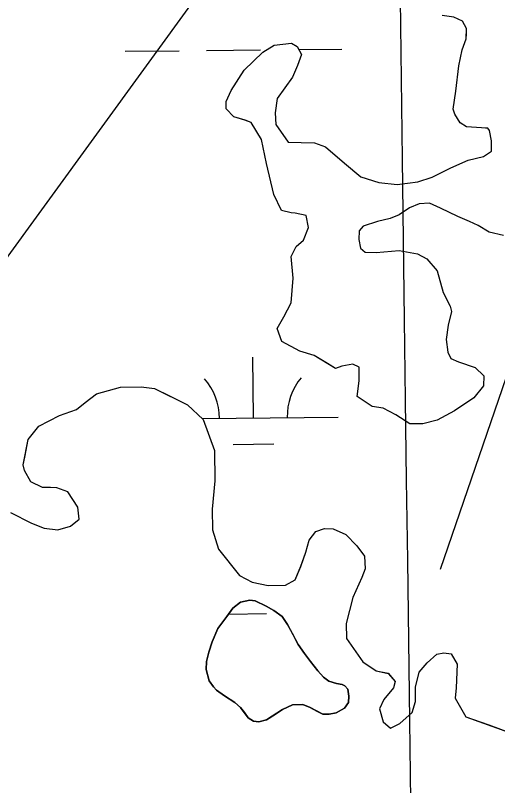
# Model space of a CAD drawing. Extents: x 3734862 to 3772949, y 391520 to 417239.
# Drawn here: x 3746580.6 to 3746865.2, y 412018.8 to 412473.5 of the extents above; entities that cross this region are included whole.
import ezdxf

# ---------------------------------------------------------------- set-up
doc = ezdxf.new("R2010")
doc.units = 0
for name, color, linetype in [('V-GRID-MAJR', 7, 'Continuous'), ('V-TOPO-SHOR', 7, 'Continuous'), ('V-WETL-SWMP', 7, 'Continuous')]:
    doc.layers.add(name, color=color, linetype=linetype)

msp = doc.modelspace()

# ---------------------------------------------------------------- linework, layer by layer
at = {"layer": 'V-GRID-MAJR'}
msp.add_spline([(3747006.7490000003, 396956.275), (3746929.2090000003, 403013.981), (3746851.637, 409074.29000000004), (3746774.0640000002, 415134.602), (3746774.031, 415137.2)], degree=3, dxfattribs=at)
at = {"layer": 'V-TOPO-SHOR'}
msp.add_line((3745793.4483244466, 411255.00654049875), (3746965.890082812, 412867.11395825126), dxfattribs=at)
for points in [[(3746831.5477979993, 412146.55079425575), (3746978.103017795, 412574.0035186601), (3747063.5935626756, 412830.4751533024)], [(3746855.7060000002, 412407.00800000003), (3746846.8140000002, 412407.623), (3746843.103, 412410.027), (3746839.9080000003, 412415.233), (3746839.017, 412418.05700000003), (3746840.598, 412428.809), (3746842.2490000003, 412443.78), (3746844.274, 412453.119), (3746846.724, 412459.63800000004), (3746846.771, 412462.45), (3746846.824, 412465.728), (3746844.551, 412469.982), (3746839.435, 412472.409), (3746832.4220000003, 412473.462)], [(3746851.991, 412265.553), (3746857.068, 412260.783), (3746856.97, 412254.692), (3746851.233, 412247.75800000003), (3746839.859, 412239.977), (3746829.461, 412234.52400000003), (3746820.99, 412232.318), (3746813.495, 412232.441), (3746805.145, 412237.733), (3746797.713, 412241.601), (3746791.169, 412242.646), (3746782.359, 412248.413), (3746783.449, 412257.766), (3746783.58, 412265.731), (3746779.862, 412267.666), (3746773.2800000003, 412266.368), (3746769.5100000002, 412265.022), (3746764.8710000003, 412267.91000000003), (3746756.9820000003, 412272.72500000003), (3746748.59, 412275.205), (3746737.9050000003, 412281.003), (3746735.216, 412288.544), (3746739.079, 412295.511), (3746743.433, 412303.875), (3746744.606, 412318.381), (3746743.4080000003, 412331.054), (3746746.318, 412337.098), (3746750.597, 412340.776), (3746753.529, 412348.226), (3746752.237, 412355.276), (3746745.704, 412356.789), (3746743.361, 412356.826), (3746737.762, 412358.32300000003), (3746733.23, 412367.77), (3746728.843, 412386.116), (3746725.793, 412400.22500000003), (3746719.862, 412410.162), (3746716.139, 412411.628), (3746709.61, 412413.61100000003), (3746705.002, 412418.37), (3746705.072, 412422.587), (3746707.99, 412429.10000000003), (3746715.682, 412441.159), (3746726.6350000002, 412451.757), (3746733.2600000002, 412455.865), (3746743.59, 412457.104), (3746746.841, 412455.175), (3746749.575, 412450.446), (3746747.125, 412443.925), (3746744.199, 412436.944), (3746735.091, 412424.441), (3746734.018, 412416.023), (3746734.37, 412408.989), (3746741.698, 412398.558), (3746749.194, 412398.43700000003), (3746757.1580000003, 412398.306), (3746763.677, 412395.859), (3746774.769, 412386.305), (3746784.477, 412378.18), (3746795.198, 412374.72500000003), (3746805.958, 412373.61100000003), (3746818.168, 412375.287), (3746826.647, 412377.961), (3746837.514, 412383.407), (3746847.897, 412387.923), (3746856.8370000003, 412390.12), (3746861.574, 412393.32300000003), (3746861.674, 412399.412), (3746860.367, 412405.525), (3746859.454, 412406.947), (3746858.049, 412406.969), (3746855.7060000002, 412407.00800000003)], [(3746868.727, 412343.534), (3746860.326, 412345.54600000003), (3746853.828, 412349.402), (3746848.714, 412351.829), (3746841.733, 412354.753), (3746831.503, 412359.605), (3746824.99, 412362.52400000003), (3746818.8910000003, 412362.155), (3746813.233, 412359.904), (3746807.072, 412355.788), (3746801.881, 412353.529), (3746794.3540000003, 412351.778), (3746785.877, 412349.105), (3746783.489, 412346.332), (3746783.403, 412341.177), (3746784.257, 412336.01), (3746787.0300000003, 412333.62200000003), (3746793.588, 412333.516), (3746807.197, 412334.697), (3746817.943, 412332.64900000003), (3746823.518, 412329.745), (3746829.494, 412322.618), (3746833.035, 412309.908), (3746837.12, 412301.876), (3746838.003, 412298.583), (3746836, 412290.64900000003), (3746834.9250000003, 412282.232), (3746835.74, 412274.72000000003), (3746837.5530000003, 412270.941), (3746842.208, 412268.991), (3746851.991, 412265.553)], [(3746577.661, 412180.082), (3746590.2090000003, 412173.786), (3746597.66, 412170.851), (3746605.608, 412169.784), (3746613.143, 412172.004), (3746618.365, 412176.137), (3746617.542, 412183.18), (3746611.597, 412192.179), (3746605.078, 412194.628), (3746601.328, 412194.692), (3746596.644, 412194.768), (3746589.671, 412198.161), (3746586.0300000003, 412204.78), (3746585.147, 412208.076), (3746586.161, 412212.745), (3746588.202, 412223.022), (3746594.4220000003, 412230.884), (3746606.71, 412237.245), (3746616.608, 412240.833), (3746621.8310000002, 412244.96400000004), (3746628.472, 412250.01), (3746642.595, 412253.998), (3746654.785, 412254.268), (3746662.733, 412253.201), (3746671.5640000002, 412248.83900000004), (3746682.257, 412243.51), (3746691.487, 412234.925), (3746698.217, 412216.538), (3746698.395, 412198.731), (3746696.716, 412181.88800000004), (3746696.984, 412169.7), (3746700.5500000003, 412158.395), (3746712.944, 412142.728), (3746720.38, 412138.859), (3746729.719, 412136.832), (3746740.0330000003, 412137.13300000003), (3746745.708, 412140.32), (3746749.1180000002, 412148.229), (3746752.065, 412156.618), (3746754.054, 412163.614), (3746757.8850000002, 412168.707), (3746763.071, 412170.49700000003), (3746768.224, 412170.413), (3746775.664, 412167.009), (3746782.117, 412160.34500000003), (3746786.703, 412154.178), (3746787.049, 412146.675), (3746785.089, 412141.553), (3746779.7460000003, 412129.924), (3746775.7460000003, 412114.525), (3746776.0700000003, 412105.616), (3746785.685, 412091.87), (3746793.566, 412086.586), (3746800.5700000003, 412085.067), (3746804.7090000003, 412080.313), (3746803.711, 412076.582), (3746797.975, 412069.645), (3746795.542, 412064.06200000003), (3746797.762, 412056.528), (3746801.915, 412052.712), (3746807.5840000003, 412055.43), (3746814.717, 412061.875), (3746816.7, 412068.402), (3746816.835, 412076.836), (3746818.8540000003, 412085.706), (3746823.632, 412091.25200000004), (3746829.338, 412096.31200000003), (3746833.569, 412097.181), (3746837.778, 412096.64400000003), (3746841.4250000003, 412090.492), (3746840.7290000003, 412076.447), (3746840.162, 412070.362), (3746846.543, 412059.481), (3746860.054, 412054.576), (3746872.164, 412050.161)], [(3746703.97, 412071.791), (3746710.046, 412067.794), (3746713.509, 412064.91000000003), (3746715.799, 412061.85000000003), (3746718.091, 412058.887), (3746721.1750000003, 412056.792), (3746724.384, 412056.348), (3746728.89, 412057.541), (3746734.208, 412060.966), (3746738.35, 412063.724), (3746744.145, 412066.456), (3746750.191, 412066.651), (3746754.65, 412064.92), (3746758.514, 412062.811), (3746761.994, 412060.999), (3746765.795, 412060.93700000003), (3746770.001, 412061.842), (3746774.822, 412064.494), (3746777.214, 412067.76900000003), (3746777.472, 412071.66500000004), (3746776.856, 412075.672), (3746775.134, 412077.651), (3746773.393, 412078.458), (3746770.186, 412079.097), (3746765.627, 412080.534), (3746762.446, 412082.828), (3746759.194, 412086.586), (3746754.703, 412092.12), (3746751.17, 412096.759), (3746747.555, 412102.18), (3746744.149, 412108.572), (3746741.313, 412113.98), (3746738.075, 412118.615), (3746733.0640000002, 412122.205), (3746728.619, 412124.716), (3746722.041, 412127.84500000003), (3746718.9280000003, 412128.18700000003), (3746713.452, 412127.108), (3746709.008, 412123.57300000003), (3746705.416, 412118.564), (3746700.136, 412111.629), (3746696.789, 412103.689), (3746694.836, 412097.484), (3746693.48, 412092.04600000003), (3746693.208, 412087.371), (3746695.0470000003, 412080.614), (3746697.5270000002, 412077.161), (3746699.247, 412075.185), (3746703.97, 412071.791)]]:
    msp.add_lwpolyline(points, dxfattribs=at)
at = {"layer": 'V-WETL-SWMP'}
for p, q in [((3746839.432749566, 412472.39983240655), (3746832.4207552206, 412473.45185544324)), ((3746844.5477594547, 412469.9738726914), (3746839.432749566, 412472.39983240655)), ((3746846.820790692, 412465.718999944), (3746844.5477594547, 412469.9738726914)), ((3746846.721842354, 412459.6292103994), (3746846.820790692, 412465.718999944)), ((3746733.259109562, 412455.858298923), (3746743.5890776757, 412457.096169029)), ((3746743.5890776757, 412457.0961690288), (3746746.838087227, 412455.16820793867)), ((3746844.2729025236, 412453.10945551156), (3746846.7218423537, 412459.6292103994)), ((3746645.3556545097, 412452.2557812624), (3746677.3538333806, 412452.5937731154)), ((3746693.352922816, 412452.7627690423), (3746725.351101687, 412453.100760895)), ((3746726.6321580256, 412451.7494963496), (3746733.259109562, 412455.858298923)), ((3746746.838087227, 412455.16820793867), (3746749.572121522, 412450.43834764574)), ((3746747.895498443, 412453.33889389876), (3746773.3483699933, 412453.60774867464)), ((3746842.245985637, 412443.77079408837), (3746844.272902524, 412453.10945551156)), ((3746715.6812702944, 412441.15095369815), (3746726.6321580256, 412451.7494963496)), ((3746749.572121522, 412450.43834764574), (3746747.1231817, 412443.91759279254)), ((3746747.1231817, 412443.91759279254), (3746744.1972467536, 412436.9368578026)), ((3746840.596115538, 412428.8023232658), (3746842.245985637, 412443.77079408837)), ((3746707.987388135, 412429.09343374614), (3746715.6812702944, 412441.15095369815)), ((3746744.197246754, 412436.9368578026), (3746735.090371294, 412424.4333651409)), ((3746705.069449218, 412422.58068258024), (3746707.987388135, 412429.09343374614)), ((3746839.0152096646, 412418.0507067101), (3746840.596115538, 412428.8023232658)), ((3746705.0004849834, 412418.36482827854), (3746705.069449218, 412422.58068258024)), ((3746735.090371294, 412424.4333651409), (3746734.015444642, 412416.01666393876)), ((3746709.6085156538, 412413.6039532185), (3746705.0004849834, 412418.36482827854)), ((3746839.9062316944, 412415.224796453), (3746839.0152096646, 412418.0507067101)), ((3746716.13751885, 412411.622966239), (3746709.6085156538, 412413.6039532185)), ((3746719.8615235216, 412410.1559852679), (3746716.13751885, 412411.622966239)), ((3746734.015444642, 412416.01666393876), (3746734.3695033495, 412408.9819030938)), ((3746843.1012690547, 412410.0189486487), (3746839.9062316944, 412415.224796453)), ((3746725.791595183, 412400.2192771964), (3746719.8615235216, 412410.1559852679)), ((3746734.3695033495, 412408.9819030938), (3746741.6965762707, 412398.55320015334)), ((3746846.811281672, 412407.6150000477), (3746843.1012690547, 412410.0189486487)), ((3746855.7042684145, 412407.0009460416), (3746846.811281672, 412407.6150000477)), ((3746859.452261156, 412406.93991647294), (3746855.7042684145, 412407.0009460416)), ((3746860.366271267, 412405.5189576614), (3746859.452261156, 412406.93991647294)), ((3746861.6723202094, 412399.406157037), (3746860.366271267, 412405.5189576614)), ((3746728.8417080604, 412386.11173702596), (3746725.791595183, 412400.2192771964)), ((3746741.6965762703, 412398.55320015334), (3746757.156546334, 412398.3010782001)), ((3746757.156546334, 412398.3010782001), (3746763.676553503, 412395.8521074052)), ((3746861.5723718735, 412393.31636750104), (3746861.6723202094, 412399.406157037)), ((3746763.676553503, 412395.8521074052), (3746774.767611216, 412386.2993425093)), ((3746847.8954458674, 412387.91666893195), (3746856.834408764, 412390.1135177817)), ((3746856.834408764, 412390.11351778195), (3746861.5723718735, 412393.31636750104)), ((3746733.228853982, 412367.76533146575), (3746728.8417080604, 412386.11173702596)), ((3746774.767611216, 412386.2993425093), (3746784.475659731, 412378.17454014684)), ((3746837.512505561, 412383.4009121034), (3746847.8954458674, 412387.91666893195)), ((3746826.6455741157, 412377.95519137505), (3746837.512505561, 412383.4009121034)), ((3746784.475659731, 412378.17454014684), (3746795.1966666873, 412374.7195684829)), ((3746805.9566537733, 412373.6065158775), (3746818.1676142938, 412375.2813550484)), ((3746818.1676142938, 412375.2813550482), (3746826.6455741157, 412377.95519137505)), ((3746795.1966666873, 412374.7195684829), (3746805.9566537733, 412373.6065158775)), ((3746737.7599243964, 412358.31961831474), (3746733.228853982, 412367.76533146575)), ((3746818.890723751, 412362.1498009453), (3746813.2307545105, 412359.89892624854)), ((3746824.9887079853, 412362.5187367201), (3746818.890723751, 412362.1498009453)), ((3746831.5007191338, 412359.60078213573), (3746824.9887079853, 412362.51873671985)), ((3746743.3589254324, 412356.82262253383), (3746737.7599243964, 412358.31961831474)), ((3746813.2307545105, 412359.89892624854), (3746807.071802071, 412355.7821199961)), ((3746841.73073892, 412354.74786274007), (3746831.5007191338, 412359.60078213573)), ((3746745.701920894, 412356.7846040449), (3746743.3589254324, 412356.82262253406)), ((3746752.236920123, 412355.27160090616), (3746745.701920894, 412356.7846040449)), ((3746753.5279770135, 412348.2218326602), (3746752.236920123, 412355.27160090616)), ((3746801.879831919, 412353.524241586), (3746794.3538623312, 412351.7723654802)), ((3746807.071802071, 412355.7821199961), (3746801.879831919, 412353.524241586)), ((3746848.7127491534, 412351.8229044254), (3746841.73073892, 412354.74786274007)), ((3746750.5950460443, 412340.7721138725), (3746753.5279770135, 412348.2218326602)), ((3746785.8759025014, 412349.09952911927), (3746783.4879308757, 412346.32764470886)), ((3746794.3538623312, 412351.7723654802), (3746785.8759025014, 412349.09952911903)), ((3746853.8277590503, 412349.3959447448), (3746848.7127491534, 412351.8229044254)), ((3746860.3247781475, 412345.5410225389), (3746853.8277590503, 412349.3959447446)), ((3746783.4879308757, 412346.32764470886), (3746783.4029746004, 412341.1738228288)), ((3746868.7267777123, 412343.5300207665), (3746860.3247781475, 412345.54102253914)), ((3746746.3170860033, 412337.09327665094), (3746750.5950460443, 412340.7721138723)), ((3746783.4029746, 412341.1738228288), (3746784.256016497, 412336.005993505)), ((3746743.4071431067, 412331.049509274), (3746746.3170860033, 412337.09327665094)), ((3746784.2560164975, 412336.005993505), (3746787.029030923, 412333.61805227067)), ((3746793.5880182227, 412333.51100053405), (3746807.1959800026, 412334.69384483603)), ((3746807.1959800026, 412334.69384483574), (3746817.9409750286, 412332.64482457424)), ((3746744.6062476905, 412318.3779353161), (3746743.407143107, 412331.049509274)), ((3746787.029030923, 412333.61805227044), (3746793.5880182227, 412333.5110005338)), ((3746817.9409750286, 412332.64482457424), (3746823.516987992, 412329.7418773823)), ((3746823.516987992, 412329.7418773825), (3746829.492035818, 412322.6150722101)), ((3746829.492035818, 412322.6150722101), (3746833.0331358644, 412309.9054797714)), ((3746743.432372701, 412303.87144456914), (3746744.6062476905, 412318.3779353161)), ((3746833.0331358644, 412309.9054797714), (3746837.120195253, 412301.8737217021)), ((3746739.078452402, 412295.5077692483), (3746743.432372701, 412303.87144456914)), ((3746838.0032212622, 412298.5788276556), (3746835.9992924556, 412290.6451176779)), ((3746837.120195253, 412301.8737217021), (3746838.0032212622, 412298.5788276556)), ((3746735.21651927, 412288.5420416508), (3746739.078452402, 412295.5077692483)), ((3746835.9992924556, 412290.6451176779), (3746834.925365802, 412282.22841646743)), ((3746737.90557741, 412281.0012784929), (3746735.21651927, 412288.5420416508)), ((3746748.588604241, 412275.20338779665), (3746737.90557741, 412281.0012784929)), ((3746834.925365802, 412282.22841646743), (3746835.7394275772, 412274.7176681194)), ((3746756.982607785, 412272.72340223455), (3746748.588604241, 412275.20338779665)), ((3746721.055923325, 412235.8039918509), (3746720.6753721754, 412271.8013640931)), ((3746769.50964688, 412265.02156149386), (3746756.982607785, 412272.72340223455)), ((3746835.7394275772, 412274.7176681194), (3746837.552455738, 412270.93978284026)), ((3746837.552455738, 412270.93978284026), (3746842.2064625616, 412268.9898106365)), ((3746773.279627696, 412266.3664833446), (3746769.50964688, 412265.02156149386)), ((3746779.861603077, 412267.66438305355), (3746773.279627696, 412266.3664833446)), ((3746783.5786117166, 412265.7294182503), (3746779.861603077, 412267.66438305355)), ((3746842.2064625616, 412268.9898106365), (3746851.9914713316, 412265.54984636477)), ((3746783.448679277, 412257.7656934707), (3746783.5786117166, 412265.7294182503)), ((3746851.9914713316, 412265.54984636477), (3746857.0685010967, 412260.78096761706)), ((3746782.3587605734, 412248.412024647), (3746783.448679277, 412257.7656934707)), ((3746857.0685010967, 412260.78096761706), (3746856.968552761, 412254.6911780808)), ((3746628.47306625, 412250.01126988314), (3746642.5960032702, 412253.9980133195)), ((3746642.5960032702, 412253.9980133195), (3746654.783975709, 412254.2679010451)), ((3746654.783975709, 412254.2679010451), (3746662.732968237, 412253.2008706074)), ((3746662.732968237, 412253.2008706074), (3746682.256009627, 412243.51003921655)), ((3746856.968552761, 412254.6911780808), (3746851.2326232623, 412247.7554652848)), ((3746621.831122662, 412244.9654996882), (3746628.47306625, 412250.01126988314)), ((3746791.168791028, 412242.64514870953), (3746782.3587605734, 412248.412024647)), ((3746616.609168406, 412240.8336860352), (3746621.831122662, 412244.9654996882)), ((3746682.256009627, 412243.51003921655), (3746691.488063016, 412234.92525670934)), ((3746851.2326232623, 412247.7554652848), (3746839.85871259, 412239.9758291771)), ((3746606.7102192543, 412237.24589317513), (3746616.609168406, 412240.8336860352)), ((3746797.711786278, 412241.60112935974), (3746791.168791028, 412242.64514870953)), ((3746805.145803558, 412237.7311997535), (3746797.711786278, 412241.6011293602)), ((3746839.85871259, 412239.9758291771), (3746829.4607802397, 412234.5221047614)), ((3746594.4222984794, 412230.88621591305), (3746606.7102192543, 412237.2458931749)), ((3746690.88578388, 412235.4853092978), (3746771.0530778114, 412236.3321041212)), ((3746691.488063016, 412234.92525670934), (3746698.2172044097, 412216.5398327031)), ((3746813.4948309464, 412232.44031132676), (3746805.145803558, 412237.7311997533)), ((3746829.4607802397, 412234.5221047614), (3746820.9898164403, 412232.3172522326)), ((3746588.202377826, 412223.0225391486), (3746594.4222984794, 412230.88621591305)), ((3746820.9898164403, 412232.3172522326), (3746813.4948309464, 412232.44031132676)), ((3746585.1475104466, 412208.07707940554), (3746588.202377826, 412223.0225391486)), ((3746698.2172044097, 412216.5398327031), (3746698.395354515, 412198.7314441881)), ((3746709.2197252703, 412220.2473712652), (3746733.218359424, 412220.500865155)), ((3746586.0305364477, 412204.7831853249), (3746585.1475104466, 412208.07707940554)), ((3746589.67158483, 412198.16338242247), (3746586.0305364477, 412204.7831853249)), ((3746596.644599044, 412194.76944032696), (3746589.67158483, 412198.16338242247)), ((3746698.395354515, 412198.7314441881), (3746696.715500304, 412181.89003808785)), ((3746605.0775827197, 412194.6313738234), (3746596.644599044, 412194.76944032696)), ((3746611.5975898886, 412192.1824030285), (3746605.0775827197, 412194.6313738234)), ((3746617.5426536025, 412183.1826625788), (3746611.5975898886, 412192.1824030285)), ((3746577.6617624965, 412180.08510618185), (3746590.210789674, 412173.7882168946)), ((3746618.365711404, 412176.1398980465), (3746617.5426536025, 412183.1826625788)), ((3746696.7155003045, 412181.89003808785), (3746696.984602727, 412169.70245532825)), ((3746613.1437571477, 412172.00808439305), (3746618.365711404, 412176.1398980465)), ((3746590.210789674, 412173.7882168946), (3746597.6607990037, 412170.85525490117)), ((3746597.6607990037, 412170.85525490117), (3746605.609791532, 412169.78822446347)), ((3746605.609791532, 412169.7882244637), (3746613.1437571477, 412172.0080843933)), ((3746696.984602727, 412169.70245532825), (3746700.549690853, 412158.3978143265)), ((3746754.0545357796, 412163.6161826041), (3746757.886484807, 412168.70797495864)), ((3746757.886484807, 412168.70797495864), (3746763.0704589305, 412170.4978695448)), ((3746763.0704589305, 412170.4978695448), (3746768.223448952, 412170.41382889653)), ((3746768.223448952, 412170.41382889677), (3746775.665462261, 412167.0118831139)), ((3746775.665462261, 412167.0118831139), (3746782.1175052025, 412160.3460580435)), ((3746752.066599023, 412156.61944023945), (3746754.0545357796, 412163.6161826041)), ((3746700.549690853, 412158.3978143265), (3746712.94579751, 412142.73224881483)), ((3746782.1175052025, 412160.3460580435), (3746786.7025477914, 412154.18023153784)), ((3746749.1176760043, 412148.23275383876), (3746752.066599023, 412156.61944023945)), ((3746786.7025477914, 412154.18023153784), (3746787.0486104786, 412146.6764869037)), ((3746745.7087499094, 412140.3230549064), (3746749.1176760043, 412148.23275383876)), ((3746787.0486104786, 412146.6764869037), (3746785.0906578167, 412141.5546797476)), ((3746712.94579751, 412142.73224881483), (3746720.380814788, 412138.86231920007)), ((3746720.380814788, 412138.86231920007), (3746729.719812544, 412136.835310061)), ((3746740.0337886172, 412137.13521258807), (3746745.7087499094, 412140.3230549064)), ((3746785.0906578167, 412141.5546797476), (3746779.74676715, 412129.927125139)), ((3746729.719812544, 412136.835310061), (3746740.0337886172, 412137.1352125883)), ((3746779.74676715, 412129.927125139), (3746775.7469055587, 412114.52868897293)), ((3746706.4993156, 412120.0753666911), (3746728.782155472, 412120.31073690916)), ((3746775.7469055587, 412114.52868897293), (3746776.069980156, 412105.6209928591)), ((3746776.0699801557, 412105.6209928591), (3746785.6860763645, 412091.87438478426)), ((3746823.633002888, 412091.2550854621), (3746829.338948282, 412096.3168630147)), ((3746829.338948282, 412096.31686301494), (3746833.569932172, 412097.184797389)), ((3746833.569932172, 412097.184797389), (3746837.7789279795, 412096.64778030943)), ((3746837.7789279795, 412096.6477803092), (3746841.4269723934, 412090.4959612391)), ((3746785.6860763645, 412091.87438478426), (3746793.5661046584, 412086.59150004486)), ((3746818.8560596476, 412085.71031668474), (3746823.6330028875, 412091.25508546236)), ((3746841.426972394, 412090.4959612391), (3746840.730092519, 412076.4504505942)), ((3746793.5661046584, 412086.59150004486), (3746800.571102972, 412085.07149317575)), ((3746800.571102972, 412085.07149317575), (3746804.7101345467, 412080.31862180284)), ((3746816.8371387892, 412076.8396390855), (3746818.8560596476, 412085.71031668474)), ((3746804.710134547, 412080.3186218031), (3746803.7121681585, 412076.5857587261)), ((3746803.7121681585, 412076.5857587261), (3746797.9762386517, 412069.6510458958)), ((3746816.7002103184, 412068.4079304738), (3746816.8371387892, 412076.8396390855)), ((3746840.730092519, 412076.4504505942), (3746840.162145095, 412070.36766477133)), ((3746797.9762386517, 412069.6510458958), (3746795.5422908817, 412064.0672586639)), ((3746814.719269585, 412061.88017190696), (3746816.7002103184, 412068.4079304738)), ((3746840.162145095, 412070.36766477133), (3746846.5442238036, 412059.48598540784)), ((3746795.5422908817, 412064.0672586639), (3746797.762349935, 412056.5334992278)), ((3746807.5853388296, 412055.43645398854), (3746814.719269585, 412061.88017190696)), ((3746846.5442238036, 412059.48598540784), (3746872.1652494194, 412050.16508975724)), ((3746797.762349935, 412056.5334992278), (3746801.9173735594, 412052.7175954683)), ((3746801.9173735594, 412052.7175954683), (3746807.5853388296, 412055.4364539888))]:
    msp.add_line(p, q, dxfattribs=at)
msp.add_lwpolyline([(3746710.046, 412067.793), (3746703.97, 412071.792), (3746699.248, 412075.184), (3746697.526, 412077.162), (3746695.0470000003, 412080.614), (3746693.208, 412087.371), (3746693.4790000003, 412092.04600000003), (3746694.835, 412097.483), (3746696.789, 412103.69), (3746700.1350000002, 412111.63), (3746705.415, 412118.563), (3746709.007, 412123.57300000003), (3746713.451, 412127.108), (3746718.9280000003, 412128.188), (3746722.042, 412127.84500000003), (3746728.62, 412124.716), (3746733.0640000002, 412122.206), (3746738.075, 412118.615), (3746741.3140000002, 412113.98), (3746747.555, 412102.179), (3746751.171, 412096.759), (3746754.703, 412092.119), (3746759.194, 412086.586), (3746762.447, 412082.829), (3746765.627, 412080.53500000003), (3746770.186, 412079.096), (3746773.392, 412078.458), (3746775.134, 412077.65), (3746776.856, 412075.672), (3746777.473, 412071.66500000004), (3746777.215, 412067.77), (3746774.822, 412064.494), (3746770.002, 412061.843), (3746765.795, 412060.93700000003), (3746761.994, 412060.999), (3746754.649, 412064.92100000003), (3746750.1920000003, 412066.651), (3746744.145, 412066.457), (3746738.349, 412063.72500000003), (3746728.889, 412057.542), (3746724.3850000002, 412056.348), (3746721.1750000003, 412056.791), (3746718.09, 412058.88800000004), (3746713.509, 412064.91000000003)], close=True, dxfattribs=at)
for centre, radius, start, end in [((3746665.8111120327, 412235.69527092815), 35.246287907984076, 359.83337639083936, 41.37703472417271), ((3746776.290696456, 412236.8622498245), 35.24628790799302, 139.83334870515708, 181.3770070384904)]:
    msp.add_arc(centre, radius, start, end, dxfattribs=at)

doc.saveas('drawing.dxf')
